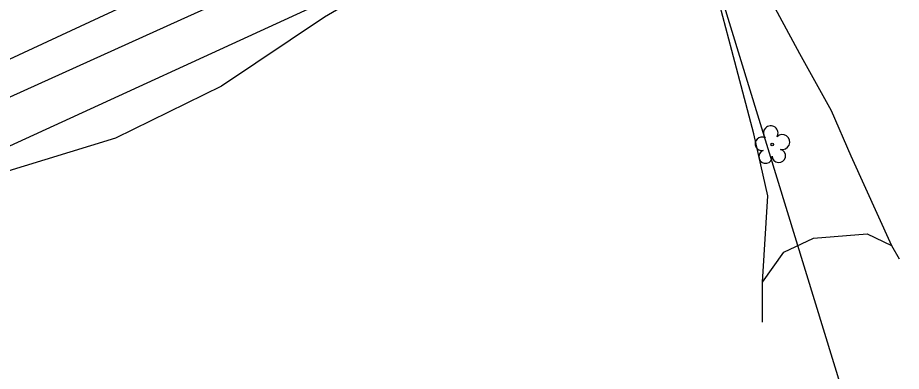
# Model space of a CAD drawing. Extents: x 553786 to 558838, y 502329 to 507342.
# Drawn here: x 555469.7 to 555693.8, y 503582.5 to 503672.2 of the extents above; entities that cross this region are included whole.
import ezdxf

# ---------------------------------------------------------------- set-up
doc = ezdxf.new("R2010")
doc.units = 0
for name, color, linetype in [('Exist Vegetation Hedge Row', 7, 'Continuous'), ('Exist Vegetation Tree CELL', 7, 'Continuous'), ('Exist Vegetation Woods Line', 7, 'Continuous'), ('Prop Drainage Structure Pipe Alternate 36in', 7, 'Continuous'), ('Prop Drainage Structure Pipe RCP 15in Class III Label', 7, 'Continuous'), ('Prop XS SE Text', 7, 'Continuous')]:
    doc.layers.add(name, color=color, linetype=linetype)

msp = doc.modelspace()

# ---------------------------------------------------------------- linework, layer by layer
at = {"layer": 'Exist Vegetation Hedge Row'}
for points in [[(555511.15, 503671.76), (555556.84, 503692.34), (555606.58, 503714.75), (555635.06, 503728.4), (555650.86, 503735.77), (555652.27, 503734.32), (555651.25, 503731.68), (555648.31, 503727.56), (555634.54, 503720.39), (555605.47, 503703.39), (555578.78, 503690.29), (555563.29, 503681.6), (555547.49, 503672.33), (555521.39, 503654.81)], [(555658.57, 503605.14), (555659.92, 503627.03), (555656.41, 503642.79), (555650.8, 503663.87), (555647.81, 503675.36), (555650.65, 503680.77), (555655.98, 503681.96), (555659.49, 503678.85), (555667.98, 503663.12), (555676, 503648.69), (555681, 503637.19), (555691.35, 503614.44)], [(555521.39, 503654.81), (555494.52, 503641.67), (555453.33, 503629.04), (555412.69, 503617.52), (555363.04, 503600.82), (555360.47, 503601.57), (555325.02, 503585.49), (555322.61, 503586.25), (555348.16, 503599.25), (555434.96, 503637.34), (555511.15, 503671.76)]]:
    msp.add_lwpolyline(points, dxfattribs=at)
at = {"layer": 'Exist Vegetation Tree CELL'}
msp.add_line((555661.07, 503640.07), (555661.07, 503640.07), dxfattribs=at)
msp.add_circle((555661.07, 503640.07), 0.326, dxfattribs=at)
for centre, radius, start, end in [((555660.68, 503642.94), 1.86, 330.1651, 219.7134), ((555658.46, 503640.22), 1.73, 62.6636, 279.3457), ((555663.61, 503640.66), 1.9, 257.1011, 134.1999), ((555659.36, 503636.95), 1.69, 111.5671, 6.231), ((555662.74, 503637.17), 1.7, 181.2822, 74.56)]:
    msp.add_arc(centre, radius, start, end, dxfattribs=at)
at = {"layer": 'Exist Vegetation Woods Line'}
msp.add_lwpolyline([(555658.63, 503595.01), (555658.57, 503605.14), (555663.99, 503612.77), (555671.55, 503616.3), (555685.12, 503617.42), (555691.35, 503614.44), (555693.25, 503611.04)], dxfattribs=at)
at = {"layer": 'Prop Drainage Structure Pipe Alternate 36in'}
msp.add_lwpolyline([(555013.14, 503453.61), (555050.11, 503470.64), (555087.66, 503487.66), (555124.29, 503504.45), (555162.59, 503522.06), (555199.45, 503538.72), (555237.32, 503556.01), (555271.65, 503571.85), (555308.24, 503588.61), (555345.24, 503605.66), (555379.19, 503621.08), (555413.67, 503637.07), (555448.27, 503652.7), (555483.26, 503668.98), (555518.57, 503685.42), (555553.83, 503701.7), (555590.74, 503719.25), (555626.32, 503735.72), (555662.09, 503752.03), (555696.51, 503767.8), (555727.95, 503782.32)], dxfattribs=at)
at = {"layer": 'Prop Drainage Structure Pipe RCP 15in Class III Label'}
msp.add_line((554666.54, 503271.65), (556141.94, 503949.43), dxfattribs=at)
at = {"layer": 'Prop XS SE Text'}
msp.add_line((555636.06, 503717.04), (555719.51, 503444.8), dxfattribs=at)

doc.saveas('drawing.dxf')
